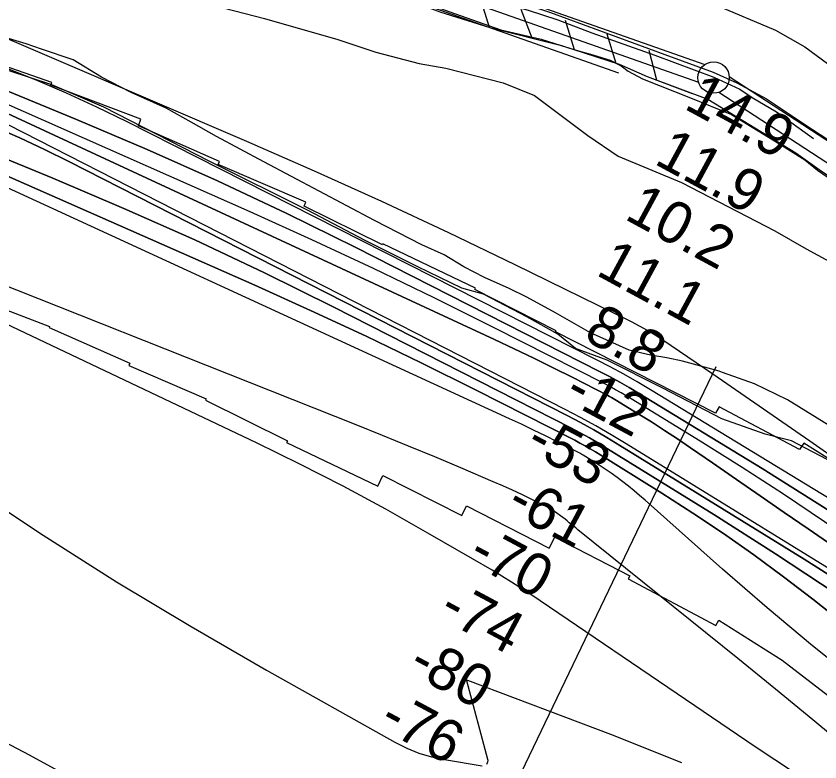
# Model space of a CAD drawing. Extents: x 3598634 to 3636690, y 517270 to 542944.
# Drawn here: x 3626429 to 3627710, y 535190 to 536380 of the extents above; entities that cross this region are included whole.
import ezdxf

# ---------------------------------------------------------------- set-up
doc = ezdxf.new("R2010")
doc.units = 0
for name, color, linetype in [('V-FLOD-BASE', 7, 'Continuous'), ('V-LEVE-TOET', 7, 'Continuous'), ('V-RIVR-EDGE', 7, 'Continuous'), ('V-RIVR-RANG', 7, 'Continuous'), ('V-ROAD-CNTR', 7, 'Continuous'), ('V-RRAP-FSHR', 7, 'Continuous'), ('V-RRAP-RVMT', 7, 'Continuous'), ('V-SITE-VEGE', 7, 'Continuous'), ('V-SURV-LINE', 7, 'Continuous'), ('V-TOPO-DPTH', 7, 'Continuous'), ('V-TOPO-MAJR', 7, 'Continuous'), ('V-TOPO-MINR', 7, 'Continuous'), ('V-TOPO-WATR', 7, 'Continuous'), ('V-UTIL-LINE', 7, 'Continuous')]:
    doc.layers.add(name, color=color, linetype=linetype)

msp = doc.modelspace()

# ---------------------------------------------------------------- linework, layer by layer
at = {"layer": 'V-FLOD-BASE'}
msp.add_lwpolyline([(3626247.8, 536737.6), (3626423.8, 536672.2), (3626657.1, 536591.4), (3626869.9, 536516.9), (3627207.3, 536400.2), (3627245.3, 536389.2), (3627292.7, 536373.7), (3627346.5, 536353.4), (3627447.1, 536317.6), (3627541.2, 536282.3), (3627582.7, 536263.2), (3627602.1, 536249.9), (3627641.3, 536227.2), (3627700.4, 536184.8)], dxfattribs=at)
at = {"layer": 'V-LEVE-TOET'}
for points in [[(3626402.8, 536641.6), (3626506.3, 536605.8), (3626730.3, 536524.3), (3626949, 536448.6), (3627127.9, 536383.9), (3627201.6, 536357.9), (3627265.9, 536343), (3627317.9, 536326.8), (3627348.3, 536318.2), (3627375.8, 536309.5), (3627393.3, 536300.8), (3627404.5, 536292.1), (3627427.3, 536280), (3627503.9, 536249.3), (3627569.4, 536222.7), (3627644.9, 536176.8), (3627686.5, 536150.7), (3627706.4, 536133.9), (3627722.2, 536123.4), (3627754.4, 536100.8), (3627843.9, 536045), (3628003.2, 535936.6)], [(3627541.3, 536399), (3627639.6, 536357.3), (3627686.4, 536330.6), (3627722.7, 536304.5), (3627801.1, 536249.3), (3627901.3, 536176.7), (3628054.2, 536082)]]:
    msp.add_lwpolyline(points, dxfattribs=at)
at = {"layer": 'V-RIVR-EDGE'}
msp.add_lwpolyline([(3627744.3, 535660.6), (3627665.3, 535702.5), (3627623.1, 535713), (3627553.9, 535737.1), (3627459.7, 535786.3), (3627370.9, 535830.7), (3627320.7, 535849.8), (3627292.6, 535872.5), (3627243.1, 535900.2), (3627173.9, 535936.5), (3627139.6, 535945.8), (3627069.2, 535979.7), (3626984.2, 536022.2), (3626894.2, 536069.6), (3626737.6, 536147.8), (3626568.7, 536234.6), (3626485.4, 536270.3), (3626417.5, 536292.6)], dxfattribs=at)
at = {"layer": 'V-ROAD-CNTR'}
msp.add_lwpolyline([(3626407.6, 536689.5), (3626564.9, 536632.9), (3626805.8, 536546.8), (3626890, 536520.2), (3627112.2, 536442.8), (3627280.6, 536385.7), (3627463, 536318.6), (3627540.2, 536290.3), (3627577.7, 536273.5), (3627625.1, 536248), (3627698.8, 536199.2), (3627886.1, 536076.7), (3628040.1, 535974)], dxfattribs=at)
at = {"layer": 'V-RRAP-FSHR'}
for p, q in [((3627183.7, 536361.8), (3627169, 536408.4)), ((3627251.6, 536344.7), (3627234.2, 536390.3)), ((3627319, 536326.1), (3627304.7, 536372.8)), ((3627385.6, 536304.5), (3627371.3, 536351.2)), ((3627450.2, 536277.6), (3627438, 536324.9))]:
    msp.add_line(p, q, dxfattribs=at)
for points in [[(3626380, 536653.5), (3626646.6, 536555.6), (3626921.2, 536455.7), (3627104.4, 536386.8), (3627184.1, 536361.7), (3627298.1, 536332.9), (3627390.2, 536303), (3627434.7, 536283.4), (3627531.5, 536247.2), (3627672, 536161.9), (3627712.9, 536132.3), (3627947.1, 535978), (3628041.7, 535912.1), (3628172, 535831.7), (3628411.3, 535629.2), (3628637.8, 535453.3), (3628811.4, 535294.8), (3628961.4, 535180.4), (3629103.1, 535062.4), (3629225.6, 534946.8), (3629421.1, 534784.5)], [(3626564.7, 536585.7), (3626646.6, 536555.6), (3626921.2, 536455.7), (3627104.4, 536386.8), (3627184.1, 536361.7), (3627298.1, 536332.9), (3627390.2, 536303), (3627434.7, 536283.4), (3627506.7, 536256.5)]]:
    msp.add_lwpolyline(points, dxfattribs=at)
at = {"layer": 'V-RRAP-RVMT'}
for p, q in [((3626485.5, 536273.9), (3626210.6, 536369.4)), ((3626484.1, 536269.8), (3626485.5, 536273.9)), ((3626627.4, 536215.2), (3626484.1, 536269.8)), ((3626623.6, 536204.8), (3626627.4, 536215.2)), ((3626753.1, 536147.8), (3626623.6, 536204.8)), ((3626751.1, 536143.2), (3626753.1, 536147.8)), ((3626890.7, 536082.9), (3626751.1, 536143.2)), ((3626888.1, 536076.7), (3626890.7, 536082.9)), ((3627012.9, 536014.9), (3626888.1, 536076.7)), ((3627013.6, 536016.4), (3627012.9, 536014.9)), ((3627161, 535945.9), (3627013.6, 536016.4)), ((3627160, 535943.7), (3627161, 535945.9)), ((3627289.6, 535877.8), (3627160, 535943.7)), ((3626365.6, 535928.9), (3626482.1, 535884.6)), ((3626482.1, 535884.6), (3626481.5, 535883.3)), ((3626481.5, 535883.3), (3626609.8, 535826.4)), ((3627288.6, 535876.1), (3627289.6, 535877.8)), ((3627543.9, 535746.4), (3627288.6, 535876.1)), ((3626609.8, 535826.4), (3626608.2, 535822.7)), ((3626608.2, 535822.7), (3626731.7, 535769.3)), ((3626731.7, 535769.3), (3626730.7, 535767.2)), ((3626730.7, 535767.2), (3626861.3, 535702.5)), ((3627549.5, 535756.3), (3627543.9, 535746.4)), ((3627678, 535688.4), (3627549.5, 535756.3)), ((3626861.3, 535702.5), (3626859.9, 535699.5)), ((3626859.9, 535699.5), (3627005.3, 535629.9)), ((3627684.6, 535698.7), (3627678, 535688.4)), ((3627808.6, 535620.5), (3627684.6, 535698.7)), ((3627005.3, 535629.9), (3627013.5, 535646.8)), ((3627013.5, 535646.8), (3627139.3, 535583.2)), ((3627139.3, 535583.2), (3627146.9, 535598.5)), ((3627146.9, 535598.5), (3627278.8, 535530.9)), ((3627278.8, 535530.9), (3627287.9, 535548.7)), ((3627287.9, 535548.7), (3627407.3, 535487.1)), ((3627407.3, 535487.1), (3627404.6, 535482)), ((3627404.6, 535482), (3627544.6, 535407.9)), ((3627544.6, 535407.9), (3627549.1, 535416.4)), ((3627549.1, 535416.4), (3627650.4, 535352.4)), ((3627650.4, 535352.4), (3627730.9, 535290.1))]:
    msp.add_line(p, q, dxfattribs=at)
at = {"layer": 'V-SITE-VEGE'}
for points in [[(3626645.7, 536422.8), (3626824.5, 536376.3), (3626941.4, 536342.6), (3627002.2, 536322.2), (3627071.2, 536304.1), (3627113.7, 536296.6), (3627205.1, 536273.4), (3627255.3, 536253), (3627340.4, 536189.6), (3627388.9, 536156.2), (3627489.9, 536114.2), (3627638.7, 536037.5), (3627688.3, 536008.8), (3627762.7, 535968.4), (3627826, 535927.4), (3627925.2, 535870.6), (3628070, 535778.6), (3628126.8, 535744), (3628156.5, 535724.2), (3628205.7, 535690.7), (3628262.3, 535664.2), (3628355.9, 535603.2), (3628624.9, 535412.6)], [(3627753.1, 535709), (3627658.6, 535767.6), (3627606, 535793.3), (3627555.3, 535811.4), (3627549.9, 535813.2), (3627491.5, 535829.5), (3627466.2, 535834.7), (3627440.2, 535838.7), (3627406, 535846.8), (3627344.6, 535874.3), (3627289, 535906.5), (3627243, 535931.7), (3627214.6, 535945.1), (3627175.7, 535962.7), (3627142.6, 535979.6), (3627111.3, 535998.9), (3627075.8, 536014.7), (3627000.2, 536053.9), (3626823.6, 536147.6), (3626748, 536188), (3626707.8, 536210.8), (3626667.7, 536233), (3626612.2, 536258.2), (3626564.9, 536282.2), (3626519.4, 536310.3), (3626469.2, 536327.2), (3626444.5, 536335.4), (3626390.8, 536351.7)]]:
    msp.add_lwpolyline(points, dxfattribs=at)
at = {"layer": 'V-SURV-LINE'}
for points in [[(3626173.9, 536778.5), (3627527, 536302.5)], [(3627517.1, 536274.2), (3626163.9, 536750.2)], [(3627565.8, 536283.4), (3628225, 535853.7)], [(3628208.6, 535828.5), (3627549.4, 536258.2)]]:
    msp.add_lwpolyline(points, dxfattribs=at)
msp.add_circle((3627540.9, 536281.7), 25, dxfattribs=at)
at = {"layer": 'V-TOPO-DPTH'}
for points in [[(3627745.8, 535665.5), (3627694.4, 535701.5), (3627643, 535737.4), (3627591.3, 535773.1), (3627539.6, 535808.6), (3627459.9, 535863), (3627447.8, 535870.9), (3627435.5, 535878.4), (3627422.9, 535885.4), (3627410, 535892.1), (3627224.6, 535983.2), (3627118.5, 536034.3), (3627011.9, 536084.3), (3626904.6, 536132.7), (3626796.7, 536179.9), (3626342.5, 536374.6)], [(3628293.4, 535189), (3628275.7, 535202), (3628059, 535361.6), (3627951, 535439), (3627841.8, 535514.5), (3627730.6, 535587.2), (3627618.2, 535658), (3627421.3, 535778.4), (3627406.3, 535787.4), (3627391.1, 535796.1), (3627375.7, 535804.5), (3627360.2, 535812.6), (3626970.3, 536010.5), (3626860.4, 536064.7), (3626749.6, 536117.2), (3626637.6, 536167), (3626524.8, 536215.1), (3626332.3, 536294.4)], [(3626332.3, 536294.4), (3626524.8, 536215.1), (3626637.6, 536167), (3626749.6, 536117.2), (3626860.4, 536064.7), (3626970.3, 536010.5), (3627360.2, 535812.6), (3627375.7, 535804.5), (3627391.1, 535796.1), (3627406.3, 535787.4), (3627421.3, 535778.4), (3627618.2, 535658), (3627730.6, 535587.2), (3627841.8, 535514.5), (3627951, 535439), (3628059, 535361.6), (3628275.7, 535202), (3628293.4, 535189)], [(3628011.2, 535341.8), (3627691.5, 535561.8), (3627653.4, 535588.1), (3627615.3, 535614.4), (3627577.2, 535640.6), (3627539.2, 535666.9), (3627504.1, 535691.2), (3627483.4, 535705.2), (3627462.6, 535719), (3627441.6, 535732.4), (3627420.5, 535745.6), (3627383.5, 535768.2), (3627380.7, 535769.9), (3627377.8, 535771.5), (3627375, 535773.1), (3627372, 535774.6), (3627316.2, 535803.1), (3627285.2, 535818.6), (3627254.2, 535834), (3627222.9, 535849), (3627191.6, 535863.7), (3626296.4, 536279.4)], [(3626296.4, 536279.4), (3627191.6, 535863.7), (3627222.9, 535849), (3627254.2, 535834), (3627285.2, 535818.6), (3627316.2, 535803.1), (3627372, 535774.6), (3627375, 535773.1), (3627377.8, 535771.5), (3627380.7, 535769.9), (3627383.5, 535768.2), (3627420.5, 535745.6), (3627441.6, 535732.4), (3627462.6, 535719), (3627483.4, 535705.2), (3627504.1, 535691.2), (3627539.2, 535666.9), (3627577.2, 535640.6), (3627615.3, 535614.4), (3627653.4, 535588.1), (3627691.5, 535561.8), (3628011.2, 535341.8)], [(3626291.5, 536201.6), (3626487, 536121.4), (3626600.6, 536073.1), (3626713.4, 536023), (3626824.8, 535970.1), (3626935.5, 535915.4), (3627313.3, 535722.8), (3627328.2, 535715), (3627342.9, 535706.9), (3627357.5, 535698.4), (3627371.9, 535689.7), (3627541.2, 535584.8), (3627639.3, 535522.2), (3627736.3, 535458.1), (3627831.7, 535391.4), (3627925.9, 535323.2), (3628071.5, 535214.9), (3628098, 535195), (3628124.4, 535175)], [(3628124.4, 535175), (3628098, 535195), (3628071.5, 535214.9), (3627925.9, 535323.2), (3627831.7, 535391.4), (3627736.3, 535458.1), (3627639.3, 535522.2), (3627541.2, 535584.8), (3627371.9, 535689.7), (3627357.5, 535698.4), (3627342.9, 535706.9), (3627328.2, 535715), (3627313.3, 535722.8), (3626935.5, 535915.4), (3626824.8, 535970.1), (3626713.4, 536023), (3626600.6, 536073.1), (3626487, 536121.4), (3626291.5, 536201.6)], [(3626394.6, 536202.5), (3626434.5, 536185.5), (3626473.9, 536167.2), (3626512.8, 536148.1), (3627307.1, 535742.5), (3627328.6, 535731.3), (3627349.8, 535719.6), (3627370.8, 535707.5), (3627391.5, 535695), (3627685.2, 535513.3), (3627805.8, 535436.8), (3627925.1, 535358.3), (3628042.6, 535277.1), (3628158.7, 535193.9), (3628378.1, 535033)], [(3628378.1, 535033), (3628158.7, 535193.9), (3628042.6, 535277.1), (3627925.1, 535358.3), (3627805.8, 535436.8), (3627685.2, 535513.3), (3627391.5, 535695), (3627370.8, 535707.5), (3627349.8, 535719.6), (3627328.6, 535731.3), (3627307.1, 535742.5), (3626512.8, 536148.1), (3626473.9, 536167.2), (3626434.5, 536185.5), (3626394.6, 536202.5)], [(3626264.9, 536190.3), (3626809.3, 535950.5), (3626898.3, 535910.4), (3626986.9, 535869.3), (3627074.8, 535826.7), (3627162.2, 535783.1), (3627319.4, 535703.1), (3627327.8, 535698.7), (3627336.1, 535694.2), (3627344.2, 535689.4), (3627352.3, 535684.5), (3627458.4, 535618.8), (3627508, 535587.1), (3627556.9, 535554.4), (3627604.9, 535520.3), (3627652.3, 535485.3), (3627699, 535449.4), (3627745.3, 535413), (3627791.3, 535376.2), (3627836.9, 535338.9), (3627858.6, 535321), (3627915.2, 535274.9), (3627972.1, 535229.2), (3628029.4, 535184.1)], [(3628029.4, 535184.1), (3627972.1, 535229.2), (3627915.2, 535274.9), (3627858.6, 535321), (3627836.9, 535338.9), (3627791.3, 535376.2), (3627745.3, 535413), (3627699, 535449.4), (3627652.3, 535485.3), (3627604.9, 535520.3), (3627556.9, 535554.4), (3627508, 535587.1), (3627458.4, 535618.8), (3627352.3, 535684.5), (3627344.2, 535689.4), (3627336.1, 535694.2), (3627327.8, 535698.7), (3627319.4, 535703.1), (3627162.2, 535783.1), (3627074.8, 535826.7), (3626986.9, 535869.3), (3626898.3, 535910.4), (3626809.3, 535950.5), (3626264.9, 536190.3)]]:
    msp.add_lwpolyline(points, dxfattribs=at)
at = {"layer": 'V-TOPO-MAJR'}
msp.add_lwpolyline([(3627772.4, 535316.2), (3627698.7, 535375), (3627626.5, 535435.7), (3627555.3, 535497.5), (3627431.5, 535607.7), (3627422.8, 535615.3), (3627414.1, 535622.7), (3627405.2, 535630), (3627396.2, 535637.1), (3627387, 535644), (3627377.7, 535650.8), (3627368.1, 535657.2), (3627358.5, 535663.4), (3627332.8, 535679.3), (3627331, 535680.4), (3627327.4, 535682.4), (3627325.6, 535683.4), (3627291.5, 535700.7), (3627272.6, 535710.2), (3627253.6, 535719.5), (3627234.5, 535728.6), (3627215.3, 535737.6), (3626247.1, 536183.2)], dxfattribs=at)
at = {"layer": 'V-TOPO-MINR'}
for points in [[(3627389.8, 536288.8), (3626637.5, 536554.3), (3626620.4, 536560.2), (3626603.3, 536566.1), (3626586.2, 536571.9), (3626569, 536577.5), (3626551.7, 536583), (3626534.4, 536588.3), (3626517.1, 536593.3), (3626499.6, 536598.1), (3626455.2, 536610.1), (3626441.8, 536613.8), (3626428.5, 536617.4)], [(3627745.8, 535665.5), (3627694.4, 535701.5), (3627643, 535737.4), (3627591.3, 535773.1), (3627539.6, 535808.6), (3627459.9, 535863), (3627447.8, 535870.9), (3627435.5, 535878.4), (3627422.9, 535885.4), (3627410, 535892.1), (3627224.6, 535983.2), (3627118.5, 536034.3), (3627011.9, 536084.3), (3626904.6, 536132.7), (3626796.7, 536179.9), (3626342.5, 536374.6)], [(3628432.3, 535130), (3628255.7, 535261.1), (3628156.9, 535332.4), (3628056.8, 535401.8), (3627954.9, 535468.4), (3627851.7, 535533.2), (3627440.3, 535783.6), (3627419.1, 535796.2), (3627397.7, 535808.4), (3627376.1, 535820.1), (3627354.2, 535831.5), (3626605.8, 536211), (3626557.6, 536234.5), (3626509, 536257), (3626459.7, 536278.1), (3626410, 536298.1)], [(3628263.9, 535186.6), (3628224.2, 535214.9), (3628184.5, 535243), (3628135.4, 535277.4), (3628071, 535322.7), (3628006.8, 535368), (3627942.6, 535413.6), (3627878.5, 535459.2), (3627782.4, 535527.7), (3627717.7, 535572.9), (3627652.4, 535617.1), (3627586.2, 535659.9), (3627519.3, 535701.8), (3627402.4, 535773.3), (3627393.5, 535778.6), (3627384.5, 535783.8), (3627375.3, 535788.8), (3627366.1, 535793.6), (3627192.1, 535882.1), (3627095.5, 535930.3), (3626998.3, 535977.4), (3626900.4, 536023), (3626802, 536067.5), (3626310.3, 536285)], [(3628011.2, 535341.8), (3627691.5, 535561.8), (3627653.4, 535588.1), (3627615.3, 535614.4), (3627577.2, 535640.6), (3627539.2, 535666.9), (3627504.1, 535691.2), (3627483.4, 535705.2), (3627462.6, 535719), (3627441.6, 535732.4), (3627420.5, 535745.6), (3627383.5, 535768.2), (3627380.7, 535769.9), (3627377.8, 535771.5), (3627375, 535773.1), (3627372, 535774.6), (3627316.2, 535803.1), (3627285.2, 535818.6), (3627254.2, 535834), (3627222.9, 535849), (3627191.6, 535863.7), (3626296.4, 536279.4)], [(3628216.3, 535173.9), (3628123.9, 535239.9), (3628030.6, 535304.3), (3627935.7, 535366.5), (3627839.9, 535427.2), (3627401.3, 535697.7), (3627377.4, 535712), (3627353.3, 535726), (3627328.8, 535739.4), (3627304.1, 535752.4), (3626297.1, 536267)], [(3628124.4, 535175), (3628098, 535195), (3628071.5, 535214.9), (3627925.9, 535323.2), (3627831.7, 535391.4), (3627736.3, 535458.1), (3627639.3, 535522.2), (3627541.2, 535584.8), (3627371.9, 535689.7), (3627357.5, 535698.4), (3627342.9, 535706.9), (3627328.2, 535715), (3627313.3, 535722.8), (3626935.5, 535915.4), (3626824.8, 535970.1), (3626713.4, 536023), (3626600.6, 536073.1), (3626487, 536121.4), (3626291.5, 536201.6)], [(3628378.1, 535033), (3628158.7, 535193.9), (3628042.6, 535277.1), (3627925.1, 535358.3), (3627805.8, 535436.8), (3627685.2, 535513.3), (3627391.5, 535695), (3627370.8, 535707.5), (3627349.8, 535719.6), (3627328.6, 535731.3), (3627307.1, 535742.5), (3626512.8, 536148.1), (3626473.9, 536167.2), (3626434.5, 536185.5), (3626394.6, 536202.5)], [(3628029.4, 535184.1), (3627972.1, 535229.2), (3627915.2, 535274.9), (3627858.6, 535321), (3627836.9, 535338.9), (3627791.3, 535376.2), (3627745.3, 535413), (3627699, 535449.4), (3627652.3, 535485.3), (3627604.9, 535520.3), (3627556.9, 535554.4), (3627508, 535587.1), (3627458.4, 535618.8), (3627352.3, 535684.5), (3627344.2, 535689.4), (3627336.1, 535694.2), (3627327.8, 535698.7), (3627319.4, 535703.1), (3627162.2, 535783.1), (3627074.8, 535826.7), (3626986.9, 535869.3), (3626898.3, 535910.4), (3626809.3, 535950.5), (3626264.9, 536190.3)], [(3627758.6, 535207.7), (3627699.1, 535257.1), (3627639.3, 535306.2), (3627579.3, 535354.9), (3627324.4, 535560.5), (3627321, 535563.3), (3627317.6, 535566.1), (3627314.2, 535568.8), (3627310.8, 535571.6), (3627307.4, 535574.4), (3627303.9, 535577.1), (3627300.4, 535579.7), (3627296.9, 535582.4), (3627285, 535591), (3627281.6, 535593.3), (3627279.9, 535594.3), (3627278.1, 535595.3), (3627251.2, 535608.6), (3627235.9, 535616), (3627220.4, 535623.3), (3627204.9, 535630.3), (3627189.3, 535637.1), (3627137.8, 535659.1), (3627096.2, 535676.7), (3627054.6, 535694), (3627012.9, 535711), (3626971.1, 535727.8), (3626225.7, 536023.6)], [(3627732.7, 535131.2), (3627607.3, 535214.3), (3627482.5, 535298.4), (3627279.4, 535436.9), (3627249.2, 535457), (3627218.6, 535476.7), (3627187.6, 535495.7), (3627156.4, 535514.2), (3627085.4, 535555.2), (3627018, 535593.1), (3626950, 535629.9), (3626881.1, 535665), (3626811.7, 535699), (3626263.9, 535959.1)], [(3626355.9, 535628.2), (3626471.7, 535551.8), (3626588.7, 535477.4), (3626707.6, 535405.9), (3626827.7, 535336.5), (3627032.6, 535221.3), (3627051.5, 535211.9), (3627070.9, 535204), (3627091, 535198.2), (3627111.6, 535193.7), (3627172, 535183.9)], [(3627179.2, 535186.6), (3627181, 535190.1), (3627181.2, 535192.1), (3627181, 535194.1), (3627147.2, 535319.2), (3627147.2, 535319.7), (3627147.5, 535320), (3627147.9, 535320.2), (3627148.3, 535320.2), (3627376.5, 535234.5), (3627489.5, 535188.9)], [(3626569.7, 535135.6), (3626449.9, 535200.9), (3626329.1, 535264.1)]]:
    msp.add_lwpolyline(points, dxfattribs=at)
at = {"layer": 'V-TOPO-WATR'}
msp.add_lwpolyline([(3628293.4, 535189), (3628275.7, 535202), (3628059, 535361.6), (3627951, 535439), (3627841.8, 535514.5), (3627730.6, 535587.2), (3627618.2, 535658), (3627421.3, 535778.4), (3627406.3, 535787.4), (3627391.1, 535796.1), (3627375.7, 535804.5), (3627360.2, 535812.6), (3626970.3, 536010.5), (3626860.4, 536064.7), (3626749.6, 536117.2), (3626637.6, 536167), (3626524.8, 536215.1), (3626332.3, 536294.4)], dxfattribs=at)
at = {"layer": 'V-UTIL-LINE'}
msp.add_line((3627544.3, 535820.2), (3626431.4, 533500.9), dxfattribs=at)

# ---------------------------------------------------------------- texts
at = {"layer": 'V-RIVR-RANG'}
for s, rotation, p in [('14.9', 331.5083, (3627491.7, 536233.2)), ('11.9', 331.5083, (3627444.2, 536145.2)), ('10.2', 331.5083, (3627396.9, 536057)), ('11.1', 331.5083, (3627351.5, 535967.9)), ('8.8', 331.5083, (3627331.2, 535865.2)), ('-12', 331.7882, (3627299.7, 535768.1)), ('-53', 331.7882, (3627237.8, 535687.9)), ('-61', 331.7882, (3627207.2, 535590.8)), ('-70', 331.7882, (3627146.3, 535510)), ('-74', 331.7882, (3627099.7, 535421.5)), ('-80', 331.7882, (3627050.8, 535334.2)), ('-76', 331.7882, (3627004.5, 535245.6))]:
    msp.add_text(s, height=67, rotation=rotation, dxfattribs=at).set_placement(p)

doc.saveas('drawing.dxf')
